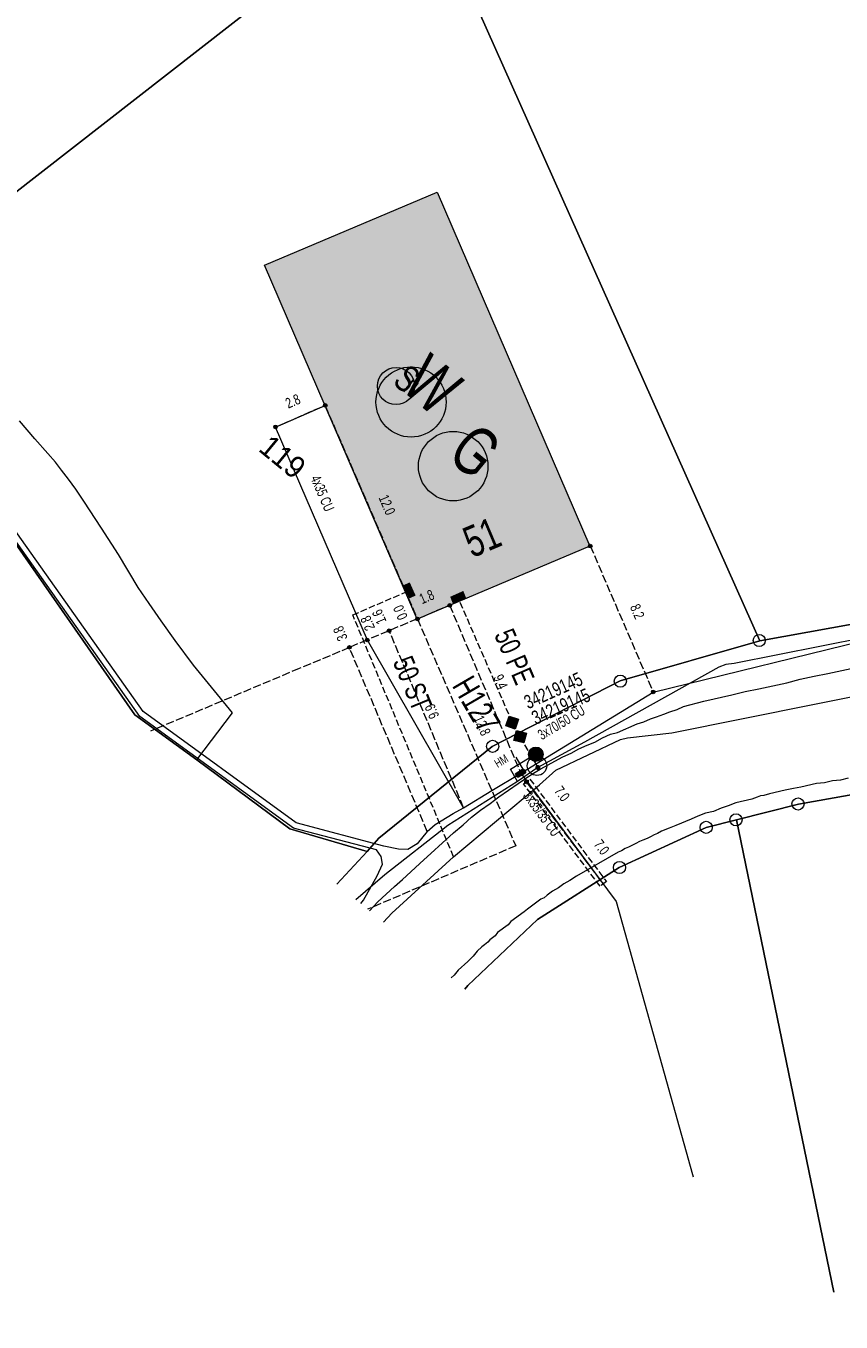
# Model space of a CAD drawing. Header units: metres. Extents: x -740 to 758, y -633 to 854.
# Tile 380 of 656: x -229 to -187, y -397 to -330. Entities that reach past the tile are written whole.
import ezdxf

# ---------------------------------------------------------------- set-up
doc = ezdxf.new("R2010")
doc.units = ezdxf.units.M
doc.header["$MEASUREMENT"] = 0
for name, pattern in [('333_125', [0.4576, 0.3328, -0.1248]), ('333_333', [0.6656, 0.3328, -0.3328]), ('416_125', [0.5408, 0.416, -0.1248])]:
    doc.linetypes.add(name, pattern=pattern)
for name, color, linetype in [('Gas.LOVION', 7, 'Continuous'), ('Grundkarte.LOVION', 7, 'Continuous'), ('Grundkarte_Text.LOVION', 7, 'Continuous'), ('Strom.LOVION', 7, 'Continuous'), ('StromBemass.LOVION', 7, 'Continuous'), ('Wasser.LOVION', 7, 'Continuous')]:
    doc.layers.add(name, color=color, linetype=linetype)
doc.styles.add('ERSTELLTER_STIL_1', font='arial.ttf')

msp = doc.modelspace()

# ---------------------------------------------------------------- hatches: boundary and pattern name
at = {"layer": 'Gas.LOVION', "linetype": 'Continuous', "lineweight": 13}
msp.add_hatch(color=7, dxfattribs=at).paths.add_polyline_path([(-209.681, -358.972), (-209.379, -359.651), (-209.039, -359.5), (-209.342, -358.82)])
at = {"layer": 'Grundkarte.LOVION', "linetype": 'Continuous', "lineweight": 18}
msp.add_hatch(color=9, dxfattribs=at).paths.add_polyline_path([(-216.838, -342.455), (-208.964, -360.719), (-200.052, -356.951), (-207.926, -338.687)])
at = {"layer": 'Strom.LOVION', "linetype": 'Continuous', "lineweight": 13}
for points in [[(-213.919, -349.189), (-213.499, -350.153), (-213.287, -350.058), (-213.719, -349.11)], [(-203.734, -368.868), (-203.413, -368.674), (-203.397, -368.687), (-203.37, -368.655), (-203.376, -368.596), (-203.446, -368.485), (-203.478, -368.458), (-203.537, -368.464), (-203.858, -368.658), (-203.884, -368.69), (-203.878, -368.749), (-203.808, -368.86), (-203.792, -368.873)]]:
    msp.add_hatch(color=7, dxfattribs=at).paths.add_polyline_path(points)
at = {"layer": 'StromBemass.LOVION', "linetype": 'Continuous', "lineweight": 13}
for points in [[(-213.626, -349.749), (-213.619, -349.74), (-213.614, -349.729), (-213.61, -349.718), (-213.607, -349.707), (-213.605, -349.695), (-213.605, -349.684), (-213.607, -349.672), (-213.61, -349.66), (-213.614, -349.65), (-213.62, -349.639), (-213.627, -349.63), (-213.635, -349.621), (-213.644, -349.614), (-213.654, -349.607), (-213.665, -349.602), (-213.676, -349.599), (-213.687, -349.597), (-213.699, -349.596), (-213.711, -349.597), (-213.723, -349.599), (-213.734, -349.603), (-213.744, -349.608), (-213.754, -349.614), (-213.763, -349.622), (-213.771, -349.63), (-213.778, -349.64), (-213.784, -349.65), (-213.788, -349.661), (-213.791, -349.672), (-213.793, -349.684), (-213.793, -349.696), (-213.791, -349.708), (-213.788, -349.719), (-213.784, -349.73), (-213.778, -349.74), (-213.771, -349.75), (-213.763, -349.758), (-213.754, -349.766), (-213.744, -349.772), (-213.733, -349.777), (-213.722, -349.781), (-213.71, -349.783), (-213.699, -349.784), (-213.687, -349.783), (-213.675, -349.781), (-213.664, -349.777), (-213.653, -349.772), (-213.644, -349.766), (-213.634, -349.758)], [(-213.625, -349.746), (-213.618, -349.736), (-213.613, -349.726), (-213.608, -349.715), (-213.605, -349.704), (-213.604, -349.692), (-213.604, -349.68), (-213.606, -349.668), (-213.608, -349.657), (-213.613, -349.646), (-213.619, -349.636), (-213.626, -349.626), (-213.634, -349.618), (-213.643, -349.61), (-213.653, -349.604), (-213.663, -349.599), (-213.675, -349.595), (-213.686, -349.593), (-213.698, -349.593), (-213.71, -349.593), (-213.721, -349.596), (-213.732, -349.599), (-213.743, -349.604), (-213.753, -349.611), (-213.762, -349.618), (-213.77, -349.627), (-213.777, -349.636), (-213.783, -349.647), (-213.787, -349.658), (-213.79, -349.669), (-213.791, -349.681), (-213.791, -349.693), (-213.79, -349.704), (-213.787, -349.716), (-213.782, -349.727), (-213.777, -349.737), (-213.77, -349.746), (-213.762, -349.755), (-213.753, -349.762), (-213.743, -349.769), (-213.732, -349.774), (-213.721, -349.777), (-213.709, -349.779), (-213.697, -349.78), (-213.686, -349.779), (-213.674, -349.777), (-213.663, -349.773), (-213.652, -349.768), (-213.642, -349.762), (-213.633, -349.755)], [(-216.195, -350.854), (-216.188, -350.845), (-216.183, -350.835), (-216.178, -350.824), (-216.176, -350.813), (-216.174, -350.801), (-216.174, -350.79), (-216.176, -350.778), (-216.179, -350.767), (-216.183, -350.756), (-216.188, -350.746), (-216.195, -350.737), (-216.203, -350.729), (-216.212, -350.721), (-216.222, -350.715), (-216.232, -350.71), (-216.243, -350.707), (-216.255, -350.704), (-216.266, -350.704), (-216.278, -350.705), (-216.289, -350.707), (-216.3, -350.71), (-216.311, -350.715), (-216.32, -350.722), (-216.329, -350.729), (-216.337, -350.737), (-216.344, -350.747), (-216.349, -350.757), (-216.354, -350.768), (-216.356, -350.779), (-216.358, -350.79), (-216.358, -350.802), (-216.356, -350.813), (-216.353, -350.825), (-216.349, -350.835), (-216.344, -350.845), (-216.337, -350.855), (-216.329, -350.863), (-216.32, -350.87), (-216.31, -350.877), (-216.3, -350.882), (-216.289, -350.885), (-216.277, -350.887), (-216.266, -350.888), (-216.254, -350.887), (-216.243, -350.885), (-216.232, -350.881), (-216.221, -350.876), (-216.212, -350.87), (-216.203, -350.863)], [(-199.964, -357.009), (-199.957, -356.999), (-199.951, -356.989), (-199.947, -356.978), (-199.944, -356.967), (-199.943, -356.955), (-199.943, -356.943), (-199.944, -356.932), (-199.947, -356.92), (-199.952, -356.909), (-199.957, -356.899), (-199.964, -356.889), (-199.972, -356.881), (-199.981, -356.873), (-199.991, -356.867), (-200.002, -356.862), (-200.013, -356.859), (-200.025, -356.856), (-200.037, -356.856), (-200.048, -356.857), (-200.06, -356.859), (-200.071, -356.862), (-200.082, -356.867), (-200.092, -356.874), (-200.101, -356.881), (-200.109, -356.89), (-200.116, -356.899), (-200.121, -356.91), (-200.125, -356.921), (-200.128, -356.932), (-200.13, -356.944), (-200.13, -356.956), (-200.128, -356.967), (-200.125, -356.979), (-200.121, -356.99), (-200.115, -357), (-200.108, -357.009), (-200.1, -357.018), (-200.091, -357.025), (-200.081, -357.032), (-200.07, -357.037), (-200.059, -357.04), (-200.048, -357.042), (-200.036, -357.043), (-200.024, -357.042), (-200.013, -357.04), (-200.002, -357.036), (-199.991, -357.031), (-199.981, -357.025), (-199.972, -357.017)], [(-207.212, -360.067), (-207.205, -360.057), (-207.2, -360.047), (-207.195, -360.036), (-207.193, -360.025), (-207.191, -360.013), (-207.191, -360.002), (-207.193, -359.99), (-207.196, -359.979), (-207.2, -359.968), (-207.206, -359.957), (-207.213, -359.948), (-207.221, -359.94), (-207.23, -359.932), (-207.24, -359.926), (-207.25, -359.921), (-207.261, -359.917), (-207.273, -359.915), (-207.285, -359.914), (-207.296, -359.915), (-207.308, -359.917), (-207.319, -359.921), (-207.329, -359.926), (-207.339, -359.932), (-207.348, -359.94), (-207.356, -359.948), (-207.363, -359.958), (-207.369, -359.968), (-207.373, -359.979), (-207.376, -359.991), (-207.377, -360.002), (-207.377, -360.014), (-207.376, -360.025), (-207.373, -360.037), (-207.369, -360.048), (-207.363, -360.058), (-207.356, -360.067), (-207.348, -360.076), (-207.339, -360.083), (-207.329, -360.09), (-207.318, -360.095), (-207.307, -360.098), (-207.296, -360.1), (-207.284, -360.101), (-207.272, -360.1), (-207.261, -360.098), (-207.25, -360.094), (-207.239, -360.089), (-207.229, -360.083), (-207.22, -360.075)], [(-207.21, -360.064), (-207.203, -360.055), (-207.197, -360.044), (-207.193, -360.033), (-207.19, -360.022), (-207.189, -360.01), (-207.189, -359.998), (-207.19, -359.987), (-207.193, -359.975), (-207.198, -359.964), (-207.203, -359.954), (-207.21, -359.945), (-207.218, -359.936), (-207.228, -359.929), (-207.238, -359.922), (-207.248, -359.917), (-207.259, -359.914), (-207.271, -359.911), (-207.283, -359.911), (-207.295, -359.912), (-207.306, -359.914), (-207.317, -359.917), (-207.328, -359.923), (-207.338, -359.929), (-207.347, -359.936), (-207.355, -359.945), (-207.362, -359.955), (-207.368, -359.965), (-207.372, -359.976), (-207.375, -359.987), (-207.376, -359.999), (-207.376, -360.011), (-207.375, -360.023), (-207.372, -360.034), (-207.367, -360.045), (-207.362, -360.055), (-207.355, -360.065), (-207.347, -360.073), (-207.337, -360.081), (-207.327, -360.087), (-207.317, -360.092), (-207.306, -360.096), (-207.294, -360.098), (-207.282, -360.099), (-207.27, -360.098), (-207.259, -360.096), (-207.248, -360.092), (-207.237, -360.087), (-207.227, -360.08), (-207.218, -360.073)], [(-208.867, -360.763), (-208.86, -360.754), (-208.854, -360.744), (-208.85, -360.733), (-208.847, -360.721), (-208.845, -360.71), (-208.846, -360.698), (-208.847, -360.687), (-208.85, -360.675), (-208.854, -360.664), (-208.86, -360.654), (-208.867, -360.645), (-208.875, -360.636), (-208.884, -360.629), (-208.894, -360.622), (-208.904, -360.617), (-208.916, -360.614), (-208.927, -360.612), (-208.939, -360.611), (-208.951, -360.612), (-208.962, -360.614), (-208.973, -360.618), (-208.984, -360.623), (-208.994, -360.629), (-209.003, -360.636), (-209.011, -360.645), (-209.017, -360.655), (-209.023, -360.665), (-209.027, -360.676), (-209.03, -360.687), (-209.032, -360.699), (-209.032, -360.71), (-209.03, -360.722), (-209.027, -360.733), (-209.023, -360.744), (-209.017, -360.754), (-209.01, -360.764), (-209.002, -360.772), (-208.993, -360.78), (-208.983, -360.786), (-208.973, -360.791), (-208.961, -360.795), (-208.95, -360.797), (-208.938, -360.798), (-208.927, -360.797), (-208.915, -360.795), (-208.904, -360.791), (-208.893, -360.786), (-208.883, -360.78), (-208.874, -360.772)], [(-208.864, -360.763), (-208.857, -360.753), (-208.852, -360.743), (-208.847, -360.732), (-208.844, -360.721), (-208.843, -360.709), (-208.843, -360.698), (-208.845, -360.686), (-208.848, -360.675), (-208.852, -360.664), (-208.858, -360.653), (-208.864, -360.644), (-208.873, -360.635), (-208.882, -360.628), (-208.892, -360.622), (-208.902, -360.617), (-208.913, -360.613), (-208.925, -360.611), (-208.937, -360.61), (-208.948, -360.611), (-208.96, -360.613), (-208.971, -360.617), (-208.981, -360.622), (-208.991, -360.628), (-209, -360.636), (-209.008, -360.644), (-209.015, -360.654), (-209.021, -360.664), (-209.025, -360.675), (-209.028, -360.687), (-209.029, -360.698), (-209.029, -360.71), (-209.028, -360.721), (-209.025, -360.733), (-209.021, -360.744), (-209.015, -360.754), (-209.008, -360.763), (-209, -360.772), (-208.991, -360.779), (-208.981, -360.786), (-208.97, -360.791), (-208.959, -360.794), (-208.948, -360.796), (-208.936, -360.797), (-208.924, -360.796), (-208.913, -360.794), (-208.902, -360.79), (-208.891, -360.785), (-208.881, -360.779), (-208.872, -360.772)], [(-208.863, -360.759), (-208.856, -360.75), (-208.851, -360.74), (-208.846, -360.729), (-208.844, -360.717), (-208.842, -360.706), (-208.842, -360.694), (-208.844, -360.683), (-208.847, -360.671), (-208.851, -360.66), (-208.857, -360.65), (-208.863, -360.641), (-208.871, -360.632), (-208.88, -360.625), (-208.89, -360.619), (-208.901, -360.614), (-208.912, -360.61), (-208.924, -360.608), (-208.935, -360.607), (-208.947, -360.608), (-208.958, -360.61), (-208.969, -360.614), (-208.98, -360.619), (-208.99, -360.625), (-208.999, -360.633), (-209.007, -360.641), (-209.014, -360.651), (-209.019, -360.661), (-209.023, -360.672), (-209.026, -360.683), (-209.028, -360.695), (-209.028, -360.706), (-209.026, -360.718), (-209.023, -360.729), (-209.019, -360.74), (-209.013, -360.75), (-209.006, -360.76), (-208.998, -360.768), (-208.989, -360.776), (-208.979, -360.782), (-208.969, -360.787), (-208.958, -360.79), (-208.946, -360.793), (-208.935, -360.793), (-208.923, -360.793), (-208.911, -360.79), (-208.9, -360.787), (-208.89, -360.782), (-208.88, -360.775), (-208.871, -360.768)], [(-208.863, -360.759), (-208.856, -360.75), (-208.851, -360.74), (-208.846, -360.729), (-208.844, -360.717), (-208.842, -360.706), (-208.842, -360.694), (-208.844, -360.683), (-208.847, -360.671), (-208.851, -360.66), (-208.857, -360.65), (-208.863, -360.641), (-208.871, -360.632), (-208.88, -360.625), (-208.89, -360.619), (-208.901, -360.614), (-208.912, -360.61), (-208.924, -360.608), (-208.935, -360.607), (-208.947, -360.608), (-208.958, -360.61), (-208.969, -360.614), (-208.98, -360.619), (-208.99, -360.625), (-208.999, -360.633), (-209.007, -360.641), (-209.014, -360.651), (-209.019, -360.661), (-209.023, -360.672), (-209.026, -360.683), (-209.028, -360.695), (-209.028, -360.706), (-209.026, -360.718), (-209.023, -360.729), (-209.019, -360.74), (-209.013, -360.75), (-209.006, -360.76), (-208.998, -360.768), (-208.989, -360.776), (-208.979, -360.782), (-208.969, -360.787), (-208.958, -360.79), (-208.946, -360.793), (-208.935, -360.793), (-208.923, -360.793), (-208.911, -360.79), (-208.9, -360.787), (-208.89, -360.782), (-208.88, -360.775), (-208.871, -360.768)], [(-211.463, -361.852), (-211.456, -361.843), (-211.45, -361.832), (-211.446, -361.822), (-211.443, -361.81), (-211.442, -361.798), (-211.442, -361.787), (-211.443, -361.775), (-211.446, -361.764), (-211.451, -361.753), (-211.456, -361.743), (-211.463, -361.733), (-211.471, -361.725), (-211.481, -361.717), (-211.49, -361.711), (-211.501, -361.706), (-211.512, -361.702), (-211.524, -361.7), (-211.536, -361.699), (-211.547, -361.7), (-211.559, -361.702), (-211.57, -361.706), (-211.581, -361.711), (-211.59, -361.717), (-211.6, -361.725), (-211.608, -361.734), (-211.614, -361.743), (-211.62, -361.753), (-211.624, -361.764), (-211.627, -361.776), (-211.629, -361.787), (-211.629, -361.799), (-211.627, -361.811), (-211.624, -361.822), (-211.62, -361.833), (-211.614, -361.843), (-211.607, -361.853), (-211.599, -361.861), (-211.59, -361.869), (-211.58, -361.875), (-211.569, -361.88), (-211.558, -361.884), (-211.547, -361.886), (-211.535, -361.886), (-211.523, -361.886), (-211.512, -361.883), (-211.501, -361.88), (-211.49, -361.875), (-211.48, -361.868), (-211.471, -361.861)], [(-211.463, -361.852), (-211.456, -361.843), (-211.45, -361.832), (-211.446, -361.822), (-211.443, -361.81), (-211.442, -361.798), (-211.442, -361.787), (-211.443, -361.775), (-211.446, -361.764), (-211.451, -361.753), (-211.456, -361.743), (-211.463, -361.733), (-211.471, -361.725), (-211.481, -361.717), (-211.49, -361.711), (-211.501, -361.706), (-211.512, -361.702), (-211.524, -361.7), (-211.536, -361.699), (-211.547, -361.7), (-211.559, -361.702), (-211.57, -361.706), (-211.581, -361.711), (-211.59, -361.717), (-211.6, -361.725), (-211.608, -361.734), (-211.614, -361.743), (-211.62, -361.753), (-211.624, -361.764), (-211.627, -361.776), (-211.629, -361.787), (-211.629, -361.799), (-211.627, -361.811), (-211.624, -361.822), (-211.62, -361.833), (-211.614, -361.843), (-211.607, -361.853), (-211.599, -361.861), (-211.59, -361.869), (-211.58, -361.875), (-211.569, -361.88), (-211.558, -361.884), (-211.547, -361.886), (-211.535, -361.886), (-211.523, -361.886), (-211.512, -361.883), (-211.501, -361.88), (-211.49, -361.875), (-211.48, -361.868), (-211.471, -361.861)], [(-210.336, -361.377), (-210.329, -361.367), (-210.323, -361.357), (-210.319, -361.346), (-210.316, -361.335), (-210.315, -361.323), (-210.315, -361.311), (-210.316, -361.299), (-210.319, -361.288), (-210.323, -361.277), (-210.329, -361.267), (-210.336, -361.257), (-210.344, -361.249), (-210.353, -361.241), (-210.363, -361.235), (-210.374, -361.23), (-210.385, -361.226), (-210.397, -361.224), (-210.409, -361.223), (-210.42, -361.224), (-210.432, -361.226), (-210.443, -361.23), (-210.454, -361.235), (-210.464, -361.242), (-210.473, -361.249), (-210.481, -361.258), (-210.488, -361.267), (-210.493, -361.278), (-210.497, -361.289), (-210.5, -361.3), (-210.502, -361.312), (-210.502, -361.323), (-210.5, -361.335), (-210.497, -361.346), (-210.493, -361.357), (-210.487, -361.368), (-210.48, -361.377), (-210.472, -361.386), (-210.463, -361.393), (-210.453, -361.4), (-210.442, -361.405), (-210.431, -361.408), (-210.42, -361.41), (-210.408, -361.411), (-210.396, -361.41), (-210.385, -361.408), (-210.373, -361.404), (-210.363, -361.399), (-210.353, -361.393), (-210.344, -361.385)], [(-212.385, -362.232), (-212.378, -362.222), (-212.373, -362.212), (-212.369, -362.201), (-212.366, -362.19), (-212.364, -362.179), (-212.364, -362.167), (-212.366, -362.156), (-212.369, -362.145), (-212.373, -362.134), (-212.379, -362.124), (-212.386, -362.114), (-212.393, -362.106), (-212.402, -362.099), (-212.412, -362.093), (-212.423, -362.088), (-212.434, -362.084), (-212.445, -362.082), (-212.457, -362.081), (-212.468, -362.082), (-212.479, -362.084), (-212.49, -362.088), (-212.501, -362.093), (-212.511, -362.099), (-212.519, -362.106), (-212.527, -362.115), (-212.534, -362.124), (-212.54, -362.134), (-212.544, -362.145), (-212.547, -362.156), (-212.548, -362.168), (-212.548, -362.179), (-212.547, -362.191), (-212.544, -362.202), (-212.539, -362.213), (-212.534, -362.223), (-212.527, -362.232), (-212.519, -362.241), (-212.51, -362.248), (-212.5, -362.254), (-212.49, -362.259), (-212.479, -362.263), (-212.467, -362.265), (-212.456, -362.265), (-212.444, -362.265), (-212.433, -362.262), (-212.422, -362.259), (-212.412, -362.254), (-212.402, -362.248), (-212.393, -362.24)], [(-196.713, -364.532), (-196.706, -364.522), (-196.7, -364.512), (-196.696, -364.501), (-196.693, -364.489), (-196.692, -364.478), (-196.692, -364.466), (-196.693, -364.454), (-196.696, -364.443), (-196.701, -364.432), (-196.706, -364.421), (-196.713, -364.412), (-196.722, -364.403), (-196.731, -364.396), (-196.741, -364.39), (-196.751, -364.385), (-196.763, -364.381), (-196.774, -364.379), (-196.786, -364.378), (-196.798, -364.379), (-196.809, -364.381), (-196.821, -364.385), (-196.831, -364.39), (-196.841, -364.396), (-196.85, -364.404), (-196.858, -364.412), (-196.865, -364.422), (-196.871, -364.432), (-196.875, -364.443), (-196.878, -364.455), (-196.879, -364.466), (-196.879, -364.478), (-196.878, -364.49), (-196.875, -364.501), (-196.871, -364.512), (-196.865, -364.523), (-196.858, -364.532), (-196.85, -364.541), (-196.841, -364.548), (-196.831, -364.555), (-196.82, -364.56), (-196.809, -364.563), (-196.797, -364.565), (-196.785, -364.566), (-196.774, -364.565), (-196.762, -364.563), (-196.751, -364.559), (-196.74, -364.554), (-196.73, -364.548), (-196.721, -364.54)], [(-203.556, -368.732), (-203.549, -368.722), (-203.544, -368.712), (-203.539, -368.701), (-203.536, -368.689), (-203.535, -368.677), (-203.535, -368.665), (-203.537, -368.654), (-203.54, -368.642), (-203.544, -368.631), (-203.55, -368.621), (-203.557, -368.611), (-203.565, -368.602), (-203.574, -368.595), (-203.584, -368.588), (-203.595, -368.583), (-203.606, -368.58), (-203.618, -368.578), (-203.63, -368.577), (-203.642, -368.578), (-203.654, -368.58), (-203.665, -368.584), (-203.676, -368.589), (-203.686, -368.595), (-203.695, -368.603), (-203.703, -368.611), (-203.71, -368.621), (-203.716, -368.632), (-203.72, -368.643), (-203.723, -368.654), (-203.724, -368.666), (-203.724, -368.678), (-203.723, -368.69), (-203.72, -368.701), (-203.715, -368.712), (-203.71, -368.723), (-203.703, -368.732), (-203.694, -368.741), (-203.685, -368.749), (-203.675, -368.755), (-203.664, -368.76), (-203.653, -368.764), (-203.641, -368.766), (-203.629, -368.767), (-203.617, -368.766), (-203.606, -368.763), (-203.594, -368.76), (-203.584, -368.755), (-203.574, -368.748), (-203.564, -368.741)], [(-203.254, -369.173), (-203.247, -369.163), (-203.242, -369.152), (-203.237, -369.141), (-203.234, -369.13), (-203.233, -369.118), (-203.233, -369.106), (-203.234, -369.094), (-203.238, -369.082), (-203.242, -369.071), (-203.248, -369.061), (-203.255, -369.051), (-203.263, -369.042), (-203.272, -369.035), (-203.282, -369.028), (-203.293, -369.023), (-203.305, -369.02), (-203.316, -369.017), (-203.328, -369.017), (-203.34, -369.017), (-203.352, -369.02), (-203.364, -369.024), (-203.374, -369.029), (-203.384, -369.035), (-203.394, -369.043), (-203.402, -369.052), (-203.409, -369.061), (-203.415, -369.072), (-203.419, -369.083), (-203.422, -369.094), (-203.423, -369.106), (-203.423, -369.118), (-203.422, -369.13), (-203.419, -369.142), (-203.414, -369.153), (-203.408, -369.163), (-203.401, -369.173), (-203.393, -369.182), (-203.384, -369.189), (-203.374, -369.196), (-203.363, -369.201), (-203.352, -369.205), (-203.34, -369.207), (-203.328, -369.207), (-203.316, -369.207), (-203.304, -369.204), (-203.293, -369.201), (-203.282, -369.195), (-203.272, -369.189), (-203.263, -369.181)]]:
    msp.add_hatch(color=7, dxfattribs=at).paths.add_polyline_path(points)
at = {"layer": 'Wasser.LOVION', "linetype": 'Continuous', "lineweight": 13}
for points in [[(-207.121, -359.918), (-206.441, -359.615), (-206.58, -359.259), (-207.259, -359.562)], [(-204.391, -366.228), (-203.902, -366.387), (-203.73, -365.882), (-204.219, -365.723)], [(-203.978, -366.97), (-203.464, -367.097), (-203.32, -366.596), (-203.835, -366.469)], [(-202.552, -367.927), (-202.524, -367.889), (-202.502, -367.848), (-202.485, -367.804), (-202.473, -367.758), (-202.467, -367.712), (-202.467, -367.665), (-202.473, -367.618), (-202.485, -367.572), (-202.503, -367.529), (-202.526, -367.488), (-202.553, -367.45), (-202.586, -367.415), (-202.622, -367.385), (-202.662, -367.36), (-202.705, -367.34), (-202.749, -367.326), (-202.796, -367.317), (-202.843, -367.315), (-202.89, -367.318), (-202.936, -367.327), (-202.98, -367.341), (-203.023, -367.362), (-203.063, -367.387), (-203.099, -367.417), (-203.131, -367.451), (-203.158, -367.49), (-203.181, -367.531), (-203.198, -367.575), (-203.21, -367.62), (-203.215, -367.667), (-203.215, -367.714), (-203.209, -367.761), (-203.197, -367.806), (-203.18, -367.85), (-203.157, -367.891), (-203.129, -367.929), (-203.097, -367.963), (-203.061, -367.993), (-203.021, -368.018), (-202.978, -368.038), (-202.933, -368.053), (-202.887, -368.061), (-202.84, -368.064), (-202.793, -368.061), (-202.747, -368.052), (-202.702, -368.037), (-202.66, -368.017), (-202.62, -367.992), (-202.584, -367.962)], [(-202.636, -368.456), (-202.626, -368.442), (-202.619, -368.428), (-202.613, -368.413), (-202.609, -368.397), (-202.607, -368.381), (-202.607, -368.364), (-202.609, -368.348), (-202.613, -368.332), (-202.619, -368.317), (-202.627, -368.302), (-202.637, -368.289), (-202.648, -368.277), (-202.66, -368.267), (-202.674, -368.258), (-202.689, -368.251), (-202.705, -368.246), (-202.721, -368.243), (-202.737, -368.242), (-202.754, -368.243), (-202.77, -368.246), (-202.785, -368.251), (-202.8, -368.258), (-202.814, -368.267), (-202.827, -368.278), (-202.838, -368.29), (-202.847, -368.303), (-202.855, -368.317), (-202.861, -368.333), (-202.865, -368.349), (-202.867, -368.365), (-202.867, -368.381), (-202.865, -368.398), (-202.861, -368.413), (-202.855, -368.429), (-202.847, -368.443), (-202.837, -368.456), (-202.826, -368.468), (-202.813, -368.479), (-202.799, -368.487), (-202.785, -368.494), (-202.769, -368.499), (-202.753, -368.502), (-202.737, -368.503), (-202.72, -368.502), (-202.704, -368.499), (-202.688, -368.494), (-202.674, -368.487), (-202.66, -368.478), (-202.647, -368.468)], [(-202.636, -368.456), (-202.626, -368.442), (-202.619, -368.428), (-202.613, -368.413), (-202.609, -368.397), (-202.607, -368.381), (-202.607, -368.364), (-202.609, -368.348), (-202.613, -368.332), (-202.619, -368.317), (-202.627, -368.302), (-202.637, -368.289), (-202.648, -368.277), (-202.66, -368.267), (-202.674, -368.258), (-202.689, -368.251), (-202.705, -368.246), (-202.721, -368.243), (-202.737, -368.242), (-202.754, -368.243), (-202.77, -368.246), (-202.785, -368.251), (-202.8, -368.258), (-202.814, -368.267), (-202.827, -368.278), (-202.838, -368.29), (-202.847, -368.303), (-202.855, -368.317), (-202.861, -368.333), (-202.865, -368.349), (-202.867, -368.365), (-202.867, -368.381), (-202.865, -368.398), (-202.861, -368.413), (-202.855, -368.429), (-202.847, -368.443), (-202.837, -368.456), (-202.826, -368.468), (-202.813, -368.479), (-202.799, -368.487), (-202.785, -368.494), (-202.769, -368.499), (-202.753, -368.502), (-202.737, -368.503), (-202.72, -368.502), (-202.704, -368.499), (-202.688, -368.494), (-202.674, -368.487), (-202.66, -368.478), (-202.647, -368.468)]]:
    msp.add_hatch(color=7, dxfattribs=at).paths.add_polyline_path(points)

# ---------------------------------------------------------------- linework, layer by layer
at = {"layer": 'Gas.LOVION', "color": 5, "linetype": '333_125', "lineweight": 18}
msp.add_lwpolyline([(-207.085, -372.979), (-212.281, -360.497), (-209.53, -359.311)], dxfattribs=at)
at = {"layer": 'Gas.LOVION', "color": 5, "linetype": 'Continuous', "lineweight": 18}
msp.add_lwpolyline([(-210.7, -376.361), (-210.259, -375.89), (-207.085, -372.979), (-202.66, -369.265), (-201.819, -368.503), (-198.471, -366.92), (-198.11, -366.84), (-195.829, -366.587), (-181.119, -363.627), (-164.903, -360.342)], dxfattribs=at)
msp.add_circle((-207.103, -352.821), 1.792, dxfattribs=at)
at = {"layer": 'Grundkarte.LOVION', "color": 253, "linetype": 'Continuous', "lineweight": 18}
for points in [[(-246.607, -196.079), (-246.037, -196.171), (-157.835, -233.122), (-162.514, -246.023), (-173.725, -276.764), (-185.887, -310.169), (-208.337, -323.595), (-216.825, -328.681), (-239.868, -346.628), (-241.153, -345.571), (-247.001, -346.527)], [(-206.506, -379.808), (-206.348, -379.616), (-202.749, -376.219), (-198.549, -373.533), (-194.051, -371.468), (-192.493, -371.079), (-189.292, -370.263), (-155.361, -364.227), (-139.382, -361.098), (-123.427, -357.41), (-115.792, -355.393), (-106.259, -352.835)]]:
    msp.add_lwpolyline(points, dxfattribs=at)
at = {"layer": 'Grundkarte.LOVION', "color": 8, "linetype": 'Continuous', "lineweight": 18}
for points in [[(-246.037, -196.171), (-157.835, -233.122), (-162.514, -246.023), (-173.725, -276.764), (-185.887, -310.169), (-208.337, -323.595), (-216.825, -328.681), (-239.868, -346.628)], [(-230.321, -360.236), (-234.479, -354.288), (-241.844, -348.181), (-239.868, -346.628), (-232.637, -352.571), (-223.525, -365.66), (-220.313, -367.976), (-215.532, -371.529), (-211.546, -372.705), (-213.095, -374.394), (-211.546, -372.705), (-210.932, -372.025), (-205.1, -367.287), (-198.486, -363.892), (-191.299, -361.829), (-149.883, -354.352), (-139.623, -352.284), (-129.476, -349.962), (-119.267, -347.368), (-108.527, -344.456), (-104.327, -343.277), (-99.027, -342.463), (-97.781, -342.519)], [(-213.095, -374.394), (-211.546, -372.705), (-210.932, -372.025), (-205.1, -367.287), (-198.486, -363.892), (-191.299, -361.829), (-149.883, -354.352), (-139.623, -352.284), (-129.476, -349.962), (-119.267, -347.368), (-108.527, -344.456), (-104.327, -343.277), (-99.027, -342.463), (-97.781, -342.519)], [(-106.259, -352.835), (-115.792, -355.393), (-123.427, -357.41), (-139.382, -361.098), (-155.361, -364.227), (-189.292, -370.263), (-192.493, -371.079), (-194.051, -371.468), (-198.549, -373.533), (-202.749, -376.219), (-206.348, -379.616), (-206.506, -379.808)], [(-106.259, -352.835), (-115.792, -355.393), (-123.427, -357.41), (-139.382, -361.098), (-155.361, -364.227), (-189.292, -370.263), (-192.493, -371.079), (-194.051, -371.468), (-198.549, -373.533), (-202.749, -376.219), (-206.348, -379.616), (-206.506, -379.808)], [(-187.48, -395.445), (-192.493, -371.079), (-189.292, -370.263), (-155.361, -364.227), (-154.061, -410.473), (-166.333, -412.826), (-154.061, -410.473), (-153.566, -410.395), (-154.061, -410.473), (-155.361, -364.227), (-139.382, -361.098), (-123.427, -357.41), (-120.866, -370.608)], [(-211.424, -375.767), (-210.995, -375.311), (-210.127, -374.517), (-209.719, -374.152), (-209.285, -373.755), (-208.825, -373.326), (-207.089, -371.737), (-206.596, -371.335), (-206.162, -370.938), (-205.696, -370.567), (-205.197, -370.223), (-204.758, -369.884), (-203.761, -369.195), (-203.04, -368.711), (-202.621, -368.463), (-201.443, -367.816), (-201.018, -367.627), (-200.625, -367.411), (-200.2, -367.222), (-199.802, -367.065), (-199.409, -366.849), (-198.984, -366.659), (-198.639, -366.567), (-197.619, -366.112), (-197.274, -366.019), (-196.934, -365.868), (-196.62, -365.749), (-196.248, -365.624), (-195.935, -365.504), (-195.563, -365.379), (-195.223, -365.228), (-194.186, -364.949), (-192.739, -364.63), (-192.048, -364.444), (-191.351, -364.317), (-189.905, -363.998), (-189.214, -363.813), (-188.49, -363.653), (-187.793, -363.526), (-186.347, -363.207)], [(-186.734, -368.92), (-187.138, -369.018), (-187.548, -369.059), (-187.952, -369.157), (-188.362, -369.197), (-189.17, -369.394), (-189.548, -369.461), (-189.984, -369.533), (-190.793, -369.73), (-191.08, -369.818), (-191.255, -369.835), (-191.425, -369.91), (-191.712, -369.998), (-192.521, -370.195), (-192.919, -370.352), (-193.291, -370.477), (-193.689, -370.634), (-194.094, -370.733), (-194.492, -370.89), (-194.832, -371.042), (-195.629, -371.356), (-195.968, -371.507), (-196.367, -371.665), (-196.563, -371.772), (-196.733, -371.848), (-196.93, -371.956), (-197.099, -372.032), (-197.328, -372.113), (-197.498, -372.189), (-197.694, -372.297), (-197.864, -372.372), (-198.06, -372.48), (-198.23, -372.556), (-198.427, -372.664), (-198.597, -372.74), (-200.751, -373.985), (-201.085, -374.195), (-201.393, -374.373), (-201.668, -374.577), (-201.976, -374.755), (-202.252, -374.959), (-202.416, -375.093), (-202.586, -375.169), (-203.275, -375.68), (-203.439, -375.814), (-204.128, -376.325), (-204.26, -376.485), (-204.811, -376.894), (-204.943, -377.055), (-205.219, -377.259), (-205.324, -377.387), (-205.489, -377.522), (-205.626, -377.624), (-205.87, -377.855), (-206.081, -378.112), (-206.351, -378.375), (-206.838, -378.836), (-207.049, -379.093), (-207.213, -379.227)], [(-206.506, -379.808), (-206.348, -379.616), (-202.749, -376.219), (-198.549, -373.533), (-194.051, -371.468), (-192.493, -371.079), (-187.48, -395.445)]]:
    msp.add_lwpolyline(points, dxfattribs=at)
at = {"layer": 'Grundkarte.LOVION', "color": 253, "linetype": 'Continuous', "lineweight": 18}
msp.add_lwpolyline([(-220.313, -367.976), (-223.525, -365.66), (-232.637, -352.571), (-239.868, -346.628), (-216.825, -328.681), (-208.337, -323.595), (-185.887, -310.169), (-173.653, -299.869), (-149.883, -354.352), (-191.299, -361.829), (-198.486, -363.892), (-205.1, -367.287), (-210.932, -372.025), (-211.546, -372.705), (-215.532, -371.529)], close=True, dxfattribs=at)
at = {"layer": 'Grundkarte.LOVION', "color": 8, "linetype": 'Continuous', "lineweight": 18}
for points in [[(-191.299, -361.829), (-208.337, -323.595), (-185.887, -310.169), (-173.653, -299.869), (-149.883, -354.352)], [(-239.868, -346.628), (-216.825, -328.681), (-208.337, -323.595), (-191.299, -361.829), (-198.486, -363.892), (-205.1, -367.287), (-210.932, -372.025), (-211.546, -372.705), (-215.532, -371.529), (-220.313, -367.976), (-223.525, -365.66), (-232.637, -352.571)], [(-216.838, -342.455), (-207.926, -338.687), (-200.052, -356.951), (-208.964, -360.719)]]:
    msp.add_lwpolyline(points, close=True, dxfattribs=at)
at = {"layer": 'Grundkarte.LOVION', "color": 7, "linetype": 'Continuous', "lineweight": 13}
msp.add_lwpolyline([(-232.637, -352.571), (-223.525, -365.66), (-220.313, -367.976), (-218.481, -365.551), (-220.495, -363.088), (-221.447, -361.821), (-222.168, -360.798), (-222.786, -359.913), (-223.34, -359.08), (-224.364, -357.378), (-225.236, -356.015), (-226.141, -354.625), (-226.555, -354.016), (-226.931, -353.491), (-227.302, -353.025), (-227.608, -352.611), (-228.005, -352.177), (-228.671, -351.415), (-229.471, -350.488)], dxfattribs=at)
at = {"layer": 'Grundkarte.LOVION', "color": 9, "linetype": 'Continuous', "lineweight": 18}
for centre, radius in [((-191.322, -361.821), 0.312), ((-198.484, -363.913), 0.313), ((-205.069, -367.281), 0.314), ((-189.324, -370.254), 0.312), ((-194.06, -371.461), 0.313), ((-192.52, -371.075), 0.314), ((-198.528, -373.532), 0.312)]:
    msp.add_circle(centre, radius, dxfattribs=at)
at = {"layer": 'Strom.LOVION', "color": 150, "linetype": 'Continuous', "lineweight": 18}
for points in [[(-211.873, -375.397), (-211.728, -375.221), (-211.023, -373.969), (-210.742, -373.366), (-210.811, -372.959), (-211.051, -372.627), (-215.344, -371.495), (-223.266, -365.738), (-238.201, -344.632), (-243.276, -334.296), (-241.541, -333.299), (-240.911, -334.597)], [(-208.439, -371.677), (-208.954, -372.304), (-209.442, -372.603), (-209.916, -372.59), (-210.671, -372.428), (-215.207, -371.231), (-223.084, -365.484), (-237.933, -344.503), (-242.894, -334.421), (-241.676, -333.726), (-241.179, -334.727)], [(-208.439, -371.677), (-208.032, -371.312), (-207.111, -370.75), (-206.565, -370.445), (-205.114, -369.564), (-203.621, -368.664), (-196.789, -364.479), (-185.156, -361.628), (-164.726, -357.473)]]:
    msp.add_lwpolyline(points, dxfattribs=at)
at = {"layer": 'Strom.LOVION', "color": 5, "linetype": 'Continuous', "lineweight": 18}
for points in [[(-206.565, -370.445), (-211.519, -361.796), (-216.273, -350.808), (-213.708, -349.686)], [(-203.621, -368.664), (-198.702, -375.292), (-194.768, -389.375), (-194.728, -389.489)]]:
    msp.add_lwpolyline(points, dxfattribs=at)
at = {"layer": 'Strom.LOVION', "color": 7, "linetype": 'Continuous', "lineweight": 13}
msp.add_lwpolyline([(-203.734, -368.868), (-203.792, -368.873), (-203.808, -368.86), (-203.878, -368.749), (-203.884, -368.69), (-203.858, -368.658), (-203.537, -368.464), (-203.478, -368.458), (-203.446, -368.485), (-203.376, -368.596), (-203.37, -368.655), (-203.397, -368.687), (-203.413, -368.674)], close=True, dxfattribs=at)
at = {"layer": 'Strom.LOVION', "color": 7, "linetype": '333_125', "lineweight": 13}
msp.add_lwpolyline([(-199.202, -374.262), (-199.533, -374.501), (-203.478, -369.212), (-203.147, -368.973)], close=True, dxfattribs=at)
at = {"layer": 'Strom.LOVION', "color": 9, "linetype": '333_333', "lineweight": 18}
msp.add_lwpolyline([(-203.311, -369.107), (-199.366, -374.396)], dxfattribs=at)
at = {"layer": 'Strom.LOVION', "color": 1, "linetype": 'Continuous', "lineweight": 18}
msp.add_circle((-210.049, -348.69), 0.959, dxfattribs=at)
at = {"layer": 'StromBemass.LOVION', "color": 7, "linetype": '416_125', "lineweight": 13}
for points in [[(-216.273, -350.808), (-213.708, -349.686), (-208.951, -360.703), (-211.535, -361.783), (-212.456, -362.184), (-215.04, -363.264), (-222.051, -366.225), (-222.704, -366.496)], [(-200.038, -356.935), (-196.789, -364.479)], [(-208.951, -360.703), (-207.291, -359.994)], [(-207.291, -359.994), (-203.621, -368.664)], [(-208.951, -360.703), (-203.875, -372.413), (-211.52, -375.688)], [(-206.565, -370.445), (-210.398, -361.317)], [(-208.439, -371.677), (-212.456, -362.184)], [(-203.325, -369.123), (-199.366, -374.396)]]:
    msp.add_lwpolyline(points, dxfattribs=at)
at = {"layer": 'StromBemass.LOVION', "color": 7, "linetype": 'Continuous', "lineweight": 13}
for centre, radius in [((-213.699, -349.69), 0.0939), ((-213.698, -349.686), 0.0938), ((-216.266, -350.796), 0.0921), ((-200.036, -356.949), 0.0937), ((-207.284, -360.008), 0.0933), ((-207.283, -360.005), 0.0939), ((-208.939, -360.704), 0.0932), ((-208.936, -360.704), 0.0933), ((-208.935, -360.7), 0.093), ((-208.935, -360.7), 0.093), ((-211.535, -361.793), 0.0935), ((-211.535, -361.793), 0.0935), ((-210.408, -361.317), 0.0938), ((-212.456, -362.173), 0.092), ((-196.786, -364.472), 0.094), ((-203.63, -368.672), 0.0949), ((-203.328, -369.112), 0.0954)]:
    msp.add_circle(centre, radius, dxfattribs=at)
at = {"layer": 'Wasser.LOVION', "color": 150, "linetype": 'Continuous', "lineweight": 18}
msp.add_lwpolyline([(-165.442, -358.311), (-169.553, -358.89), (-181.354, -360.768), (-192.617, -363.008), (-193.04, -363.064), (-193.412, -363.189), (-200.334, -367.058), (-202.733, -368.371), (-203.785, -369.094), (-207.376, -371.367), (-210.629, -373.916), (-212.115, -375.199)], dxfattribs=at)
at = {"layer": 'Wasser.LOVION', "color": 150, "linetype": '333_125', "lineweight": 18}
msp.add_lwpolyline([(-202.733, -368.371), (-202.771, -368.286), (-203.657, -366.776), (-204.054, -366.047), (-206.781, -359.767)], dxfattribs=at)
at = {"layer": 'Wasser.LOVION', "color": 7, "linetype": 'Continuous', "lineweight": 13}
for points in [[(-204.391, -366.228), (-204.219, -365.723), (-203.73, -365.882), (-203.902, -366.387)], [(-203.978, -366.97), (-203.835, -366.469), (-203.32, -366.596), (-203.464, -367.097)]]:
    msp.add_lwpolyline(points, close=True, dxfattribs=at)
for points in [[(-203.475, -368.488), (-203.85, -367.83)], [(-203.785, -369.094), (-204.144, -368.45), (-203.181, -367.868)]]:
    msp.add_lwpolyline(points, dxfattribs=at)
at = {"layer": 'Wasser.LOVION', "color": 94, "linetype": 'Continuous', "lineweight": 18}
msp.add_circle((-209.275, -349.512), 1.809, dxfattribs=at)
at = {"layer": 'Wasser.LOVION', "color": 7, "linetype": 'Continuous', "lineweight": 13}
for centre, radius in [((-202.782, -368.282), 0.501), ((-202.841, -367.689), 0.375)]:
    msp.add_circle(centre, radius, dxfattribs=at)

# ---------------------------------------------------------------- texts
at = {"layer": 'Gas.LOVION', "color": 5, "linetype": 'Continuous', "lineweight": 18, "attachment_point": 7, "style": 'ERSTELLTER_STIL_1'}
for s, insert, char_height, rotation in [('{\\A1;\\W0.71561x;G}', (-207.515, -352.411), 2.48984, 320.58413), ('{\\A1;\\W0.71559x;50 ST}', (-210.243, -362.924), 1.06708, 292.24609)]:
    msp.add_mtext(s, dxfattribs=dict(at, insert=insert, char_height=char_height, rotation=rotation))
at = {"layer": 'Grundkarte_Text.LOVION', "color": 7, "linetype": 'Continuous', "lineweight": 13, "attachment_point": 7, "style": 'ERSTELLTER_STIL_1'}
for s, insert, char_height, rotation in [('{\\A1;\\W0.89447x;II}', (-209.774, -348.893), 0.83075, 320.58408), ('{\\A1;\\W0.93613x;119}', (-217.21, -352.009), 1.12434, 320.58413)]:
    msp.add_mtext(s, dxfattribs=dict(at, insert=insert, char_height=char_height, rotation=rotation))
at = {"layer": 'Grundkarte_Text.LOVION', "color": 8, "linetype": 'Continuous', "lineweight": 18, "insert": (-206.12, -357.595), "char_height": 1.60084, "attachment_point": 7, "rotation": 22.91543, "style": 'ERSTELLTER_STIL_1'}
msp.add_mtext('{\\A1;\\W0.71559x;51}', dxfattribs=at)
at = {"layer": 'Strom.LOVION', "color": 1, "linetype": 'Continuous', "lineweight": 18, "attachment_point": 7, "style": 'ERSTELLTER_STIL_1'}
for s, insert, char_height, rotation in [('{\\A1;\\W0.71557x;S}', (-210.288, -348.562), 1.37443, 320.58413), ('{\\A1;\\W0.71557x;7.0}', (-199.89, -372.353), 0.53354, 307.24553)]:
    msp.add_mtext(s, dxfattribs=dict(at, insert=insert, char_height=char_height, rotation=rotation))
at = {"layer": 'Strom.LOVION', "color": 5, "linetype": 'Continuous', "lineweight": 18, "char_height": 0.53355, "attachment_point": 7, "style": 'ERSTELLTER_STIL_1'}
for s, insert, rotation in [('{\\A1;\\W0.66788x;4x35 CU }', (-214.478, -353.441), 293.24564), ('{\\A1;\\W0.67981x;3x35/35 CU }', (-203.546, -369.838), 306.24491)]:
    msp.add_mtext(s, dxfattribs=dict(at, insert=insert, rotation=rotation))
at = {"layer": 'Strom.LOVION', "color": 150, "linetype": 'Continuous', "lineweight": 18, "insert": (-202.528, -366.976), "char_height": 0.53356, "attachment_point": 7, "rotation": 31.2415, "style": 'ERSTELLTER_STIL_1'}
msp.add_mtext('{\\A1;\\W0.67980x;3x70/50 CU }', dxfattribs=at)
at = {"layer": 'Strom.LOVION', "color": 7, "linetype": 'Continuous', "lineweight": 13, "insert": (-204.805, -368.403), "char_height": 0.44461, "attachment_point": 7, "rotation": 31.24272, "style": 'ERSTELLTER_STIL_1'}
msp.add_mtext('{\\A1;\\W0.71560x;HM}', dxfattribs=at)
at = {"layer": 'StromBemass.LOVION', "color": 7, "linetype": 'Continuous', "lineweight": 13, "attachment_point": 7, "style": 'ERSTELLTER_STIL_1'}
for s, insert, char_height, rotation in [('{\\A1;\\W0.71561x;2.8}', (-215.605, -349.865), 0.53353, 23.24045), ('{\\A1;\\W0.71558x;12.0}', (-210.968, -354.449), 0.53354, 293.2462), ('{\\A1;\\W0.71561x;1.8}', (-208.702, -359.957), 0.53353, 23.24045), ('{\\A1;\\W0.71559x;1.6}', (-210.518, -360.83), 0.53355, 113.23673), ('{\\A1;\\W0.71554x;0.0}', (-209.426, -360.606), 0.53356, 113.23933), ('{\\A1;\\W0.71559x;8.2}', (-198.008, -360.088), 0.53354, 293.2462), ('{\\A1;\\W0.71555x;3.8}', (-212.526, -361.694), 0.53354, 113.23989), ('{\\A1;\\W0.71560x;2.8}', (-211.114, -361.16), 0.53353, 113.23729), ('{\\A1;\\W0.71559x;9.4}', (-205.057, -363.716), 0.53354, 293.2462), ('{\\A1;\\W0.71560x;9.9}', (-207.803, -365.71), 0.53353, 113.23729), ('{\\A1;\\W0.71557x;12.8}', (-206.057, -365.834), 0.53355, 293.24564), ('{\\A1;\\W0.71559x;7.0}', (-201.933, -369.597), 0.53354, 307.24553)]:
    msp.add_mtext(s, dxfattribs=dict(at, insert=insert, char_height=char_height, rotation=rotation))
at = {"layer": 'Wasser.LOVION', "color": 94, "linetype": 'Continuous', "lineweight": 18, "insert": (-209.879, -348.825), "char_height": 2.48984, "attachment_point": 7, "rotation": 320.58413, "style": 'ERSTELLTER_STIL_1'}
msp.add_mtext('{\\A1;\\W0.71561x;W}', dxfattribs=at)
at = {"layer": 'Wasser.LOVION', "color": 150, "linetype": 'Continuous', "lineweight": 18, "insert": (-205.019, -361.532), "char_height": 1.06709, "attachment_point": 7, "rotation": 293.36779, "style": 'ERSTELLTER_STIL_1'}
msp.add_mtext('{\\A1;\\W0.71557x;50 PE}', dxfattribs=at)
at = {"layer": 'Wasser.LOVION', "color": 7, "linetype": 'Continuous', "lineweight": 13, "attachment_point": 7, "style": 'ERSTELLTER_STIL_1'}
for s, insert, char_height, rotation in [('{\\A1;\\W0.71563x;H127}', (-207.189, -364.144), 1.2449, 300.24466), ('{\\A1;\\W0.71559x;34219145}', (-203.236, -365.382), 0.71139, 24.28014), ('{\\A1;\\W0.71559x;34219145}', (-202.85, -366.188), 0.71139, 23.79795)]:
    msp.add_mtext(s, dxfattribs=dict(at, insert=insert, char_height=char_height, rotation=rotation))

doc.saveas('drawing.dxf')
